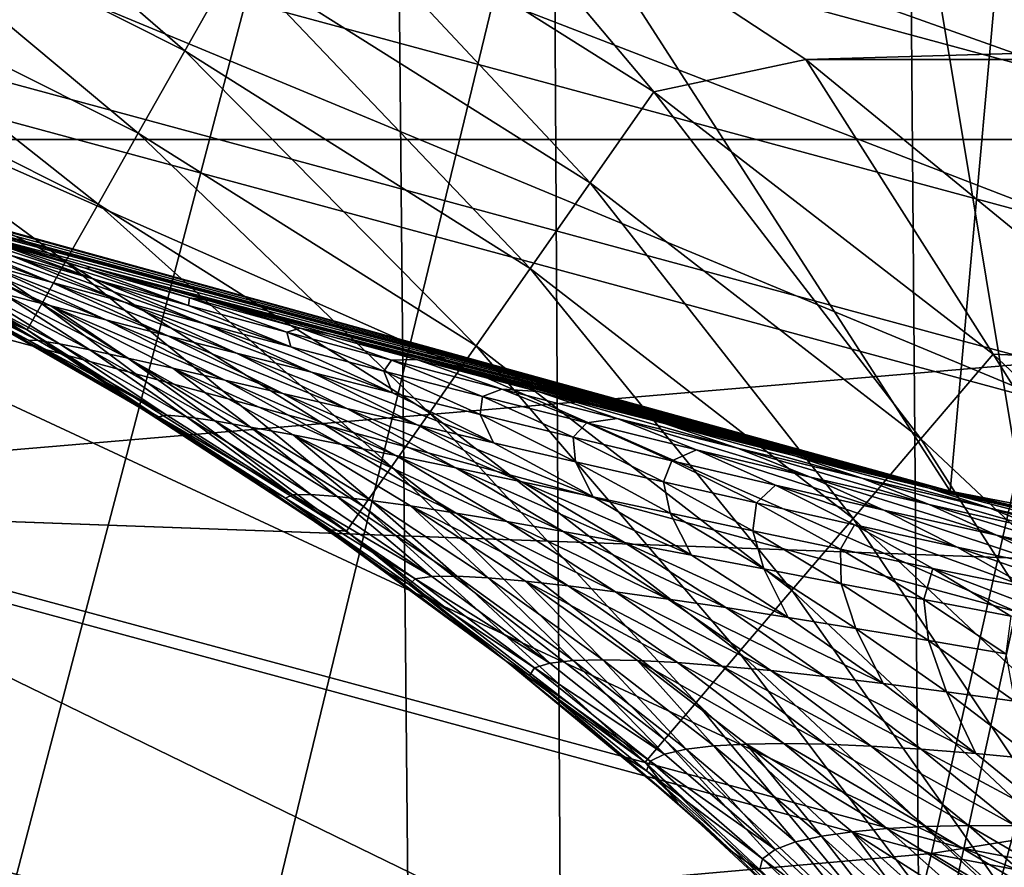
# Model space of a CAD drawing. Header units: metres. Extents: x -104 to 104, y -68 to 90.
# Tile 395 of 656: x -6.22 to -5.02, y 22.17 to 23.2. Entities that reach past the tile are written whole.
import ezdxf

# ---------------------------------------------------------------- set-up
doc = ezdxf.new("R2010")
doc.units = ezdxf.units.M
doc.layers.add('solid_FIT-BATH-153_SW0002', color=7, linetype='CONTINUOUS')

msp = doc.modelspace()

# ---------------------------------------------------------------- linework, layer by layer
at = {"layer": 'solid_FIT-BATH-153_SW0002'}
for points in [[(-19.167599, 28.634104, 1.296502), (18.94183, 23.051853, 1.296502), (-18.94183, 23.051853, 1.296502)], [(-1.443118, 27.347288, 1.296502), (18.94183, 23.051853, 1.296502), (-19.167599, 28.634104, 1.296502)], [(-5.796449, 27.403301, 8.296501), (-7.170177, 27.939388, 8.296501), (-6.61589, 22.257936, 8.296501)], [(-5.796449, 27.403301, 8.296501), (-6.61589, 22.257936, 8.296501), (-5.745312, 22.014963, 8.296501)], [(-5.796449, 27.403301, 8.296501), (-5.745312, 22.014963, 8.296501), (-4.867433, 21.806759, 8.296501)], [(-4.381793, 26.982065, 8.296501), (-5.796449, 27.403301, 8.296501), (-4.867433, 21.806759, 8.296501)], [(-3.918367, 26.207203, -14.669186), (-5.16144, 26.198257, -14.601777), (-5.12553, 21.801846, -13.69361)], [(-3.918367, 26.207203, -14.669186), (-5.12553, 21.801846, -13.69361), (-3.889553, 21.809914, -13.757654)], [(-5.16144, 26.198257, -14.601777), (-6.360402, 26.183863, -14.495582), (-6.318452, 21.788897, -13.592674)], [(-5.16144, 26.198257, -14.601777), (-6.318452, 21.788897, -13.592674), (-5.12553, 21.801846, -13.69361)], [(-5.089828, 22.625893, 43.296501), (-6.740254, 23.081387, 43.296501), (-6.52459, 24.851904, 43.296501)], [(-5.089828, 22.625893, 43.296501), (-6.52459, 24.851904, 43.296501), (-4.930903, 24.387779, 43.296501)], [(-3.410368, 22.298864, 43.296501), (-5.089828, 22.625893, 43.296501), (-4.930903, 24.387779, 43.296501)], [(-6.443935, 23.532082, 18.743769), (-4.874987, 23.107466, 18.7395), (-6.408821, 23.652906, 19.17412)], [(-4.874987, 23.107466, 18.7395), (-4.849301, 23.230541, 19.169746), (-6.408821, 23.652906, 19.17412)], [(-6.492461, 23.367386, 18.332188), (-4.910776, 22.939663, 18.328012), (-6.443935, 23.532082, 18.743769)], [(-4.910776, 22.939663, 18.328012), (-4.874987, 23.107466, 18.7395), (-6.443935, 23.532082, 18.743769)], [(-6.474187, 23.51445, -17.004879), (-5.570169, 23.521454, -17.083399), (-6.449565, 19.889919, -16.279808)], [(-5.570169, 23.521454, -17.083399), (-5.549108, 19.896391, -16.355684), (-6.449565, 19.889919, -16.279808)], [(-5.570169, 23.521454, -17.083399), (-4.654773, 23.526617, -17.140917), (-5.549108, 19.896391, -16.355684)], [(-4.654773, 23.526617, -17.140917), (-4.637286, 19.901161, -16.411263), (-5.549108, 19.896391, -16.355684)], [(-6.458326, 23.381229, 72.689178), (-6.016689, 23.158957, 72.689178), (-6.406948, 23.49682, 72.748207)], [(-6.016689, 23.158957, 72.689178), (-5.954463, 23.269087, 72.748207), (-6.406948, 23.49682, 72.748207)], [(-5.888137, 23.386473, 72.784348), (-5.448625, 23.109495, 72.784348), (-5.748806, 23.466423, 72.796501)], [(-5.748806, 23.466423, 72.796501), (-5.264763, 23.148615, 72.796501), (5.748804, 23.466423, 72.796501)], [(-5.448625, 23.109495, 72.784348), (-5.264763, 23.148615, 72.796501), (-5.748806, 23.466423, 72.796501)], [(-5.264763, 23.148615, 72.796501), (5.264762, 23.148613, 72.796501), (5.748804, 23.466423, 72.796501)], [(-6.504755, 23.276775, 72.60907), (-6.072921, 23.059435, 72.60907), (-6.458326, 23.381229, 72.689178)], [(-6.072921, 23.059435, 72.60907), (-6.016689, 23.158957, 72.689178), (-6.458326, 23.381229, 72.689178)], [(-5.954463, 23.269087, 72.748207), (-5.525903, 22.99901, 72.748207), (-5.888137, 23.386473, 72.784348)], [(-5.525903, 22.99901, 72.748207), (-5.448625, 23.109495, 72.784348), (-5.888137, 23.386473, 72.784348)], [(-6.553659, 23.161289, 17.943533), (-4.956117, 22.729649, 17.939434), (-6.492461, 23.367386, 18.332188)], [(-4.956117, 22.729649, 17.939434), (-4.910776, 22.939663, 18.328012), (-6.492461, 23.367386, 18.332188)], [(-4.978304, 22.781448, 13.968488), (-6.574596, 23.214064, 13.972172), (-4.851433, 23.344242, 14.330314)], [(-6.544821, 23.186634, 72.510307), (-6.121447, 22.973553, 72.510307), (-6.504755, 23.276775, 72.60907)], [(-6.121447, 22.973553, 72.510307), (-6.072921, 23.059435, 72.60907), (-6.504755, 23.276775, 72.60907)], [(-6.016689, 23.158957, 72.689178), (-5.598403, 22.895355, 72.689178), (-5.954463, 23.269087, 72.748207)], [(-5.598403, 22.895355, 72.689178), (-5.525903, 22.99901, 72.748207), (-5.954463, 23.269087, 72.748207)], [(-4.978304, 22.781448, 13.968488), (-6.752677, 22.630995, 13.668248), (-6.574596, 23.214064, 13.972172)], [(-6.577304, 23.113554, 72.395897), (-6.160789, 22.903923, 72.395897), (-6.544821, 23.186634, 72.510307)], [(-6.160789, 22.903923, 72.395897), (-6.121447, 22.973553, 72.510307), (-6.544821, 23.186634, 72.510307)], [(-6.626791, 22.916262, 17.581955), (-5.010463, 22.47994, 17.577913), (-6.553659, 23.161289, 17.943533)], [(-5.010463, 22.47994, 17.577913), (-4.956117, 22.729649, 17.939434), (-6.553659, 23.161289, 17.943533)], [(-6.072921, 23.059435, 72.60907), (-5.66392, 22.801685, 72.60907), (-6.016689, 23.158957, 72.689178)], [(-5.66392, 22.801685, 72.60907), (-5.598403, 22.895355, 72.689178), (-6.016689, 23.158957, 72.689178)], [(-5.448625, 23.109495, 72.784348), (-5.0377, 22.791647, 72.784348), (-5.264763, 23.148615, 72.796501)], [(-5.264763, 23.148615, 72.796501), (-4.816203, 22.781504, 72.796501), (5.264762, 23.148613, 72.796501)], [(-5.0377, 22.791647, 72.784348), (-4.816203, 22.781504, 72.796501), (-5.264763, 23.148615, 72.796501)], [(-6.601216, 23.059757, 72.269333), (-6.189749, 22.852669, 72.269333), (-6.577304, 23.113554, 72.395897)], [(-6.189749, 22.852669, 72.269333), (-6.160789, 22.903923, 72.395897), (-6.577304, 23.113554, 72.395897)], [(-5.525903, 22.99901, 72.748207), (-5.125217, 22.689081, 72.748207), (-5.448625, 23.109495, 72.784348)], [(-5.125217, 22.689081, 72.748207), (-5.0377, 22.791647, 72.784348), (-5.448625, 23.109495, 72.784348)], [(-6.708733, 23.071379, 59.704815), (-6.740254, 23.081387, 43.296501), (-5.089828, 22.625893, 43.296501)], [(-6.61145, 23.040859, 59.613644), (-6.708733, 23.071379, 59.704815), (-5.089828, 22.625893, 43.296501)], [(-6.601216, 23.059757, 72.269333), (-6.615828, 23.026884, 72.13446), (-6.207446, 22.821346, 72.13446)], [(-6.601216, 23.059757, 72.269333), (-6.207446, 22.821346, 72.13446), (-6.189749, 22.852669, 72.269333)], [(-6.121447, 22.973553, 72.510307), (-5.720458, 22.720852, 72.510307), (-6.072921, 23.059435, 72.60907)], [(-5.720458, 22.720852, 72.510307), (-5.66392, 22.801685, 72.60907), (-6.072921, 23.059435, 72.60907)], [(17.348299, 21.731127, 1.296502), (-17.348299, 21.731127, 1.296502), (-18.94183, 23.051853, 1.296502)], [(17.348299, 21.731127, 1.296502), (-18.94183, 23.051853, 1.296502), (18.94183, 23.051853, 1.296502)], [(-6.505148, 23.00807, 59.531368), (-6.61145, 23.040859, 59.613644), (-5.089828, 22.625893, 43.296501)], [(-6.207446, 22.821346, 72.13446), (-6.615828, 23.026884, 72.13446), (-6.304163, 22.860929, 71.996498)], [(-6.457455, 22.993547, 59.498867), (-6.505148, 23.00807, 59.531368), (-5.089828, 22.625893, 43.296501)], [(-5.598403, 22.895355, 72.689178), (-5.207324, 22.592855, 72.689178), (-5.525903, 22.99901, 72.748207)], [(-5.207324, 22.592855, 72.689178), (-5.125217, 22.689081, 72.748207), (-5.525903, 22.99901, 72.748207)], [(-6.388973, 22.972898, 59.456261), (-6.457455, 22.993547, 59.498867), (-5.089828, 22.625893, 43.296501)], [(-6.262634, 22.935434, 59.388226), (-6.388973, 22.972898, 59.456261), (-5.089828, 22.625893, 43.296501)], [(-6.137136, 22.895821, 59.473106), (-6.255349, 22.929951, 59.536091), (-6.388973, 22.972898, 59.456261)], [(-6.137136, 22.895821, 59.473106), (-6.388973, 22.972898, 59.456261), (-6.262634, 22.935434, 59.388226)], [(-6.160789, 22.903923, 72.395897), (-5.766295, 22.655315, 72.395897), (-6.121447, 22.973553, 72.510307)], [(-5.766295, 22.655315, 72.395897), (-5.720458, 22.720852, 72.510307), (-6.121447, 22.973553, 72.510307)], [(-6.178133, 22.878771, 59.800106), (-6.258153, 22.90086, 59.86657), (-6.406227, 22.963135, 59.816246)], [(-6.32094, 22.938234, 59.742393), (-6.178133, 22.878771, 59.800106), (-6.406227, 22.963135, 59.816246)], [(-6.123576, 22.881851, 59.610836), (-6.226611, 22.911068, 59.674107), (-6.364924, 22.962212, 59.605)], [(-6.255349, 22.929951, 59.536091), (-6.123576, 22.881851, 59.610836), (-6.364924, 22.962212, 59.605)], [(-6.089612, 22.854576, 59.738155), (-6.178133, 22.878771, 59.800106), (-6.32094, 22.938234, 59.742393)], [(-6.226611, 22.911068, 59.674107), (-6.089612, 22.854576, 59.738155), (-6.32094, 22.938234, 59.742393)], [(-6.129515, 22.896835, 59.327801), (-6.262634, 22.935434, 59.388226), (-5.089828, 22.625893, 43.296501)], [(-6.129515, 22.896835, 59.327801), (-6.137136, 22.895821, 59.473106), (-6.262634, 22.935434, 59.388226)], [(-6.01224, 22.850832, 59.552235), (-6.123576, 22.881851, 59.610836), (-6.255349, 22.929951, 59.536091)], [(-6.137136, 22.895821, 59.473106), (-6.01224, 22.850832, 59.552235), (-6.255349, 22.929951, 59.536091)], [(-6.711119, 22.634773, 17.251606), (-5.073264, 22.193052, 17.247601), (-6.626791, 22.916262, 17.581955)], [(-5.073264, 22.193052, 17.247601), (-5.010463, 22.47994, 17.577913), (-6.626791, 22.916262, 17.581955)], [(-6.32936, 22.920656, 59.938606), (-6.178893, 22.85037, 59.977798), (-6.23713, 22.865202, 60.049038)], [(-6.112091, 22.833261, 59.913216), (-6.178893, 22.85037, 59.977798), (-6.32936, 22.920656, 59.938606)], [(-6.258153, 22.90086, 59.86657), (-6.112091, 22.833261, 59.913216), (-6.32936, 22.920656, 59.938606)], [(-6.037074, 22.814041, 59.853447), (-6.112091, 22.833261, 59.913216), (-6.258153, 22.90086, 59.86657)], [(-6.178133, 22.878771, 59.800106), (-6.037074, 22.814041, 59.853447), (-6.258153, 22.90086, 59.86657)], [(-5.992832, 22.82844, 59.680096), (-6.089612, 22.854576, 59.738155), (-6.226611, 22.911068, 59.674107)], [(-6.123576, 22.881851, 59.610836), (-5.992832, 22.82844, 59.680096), (-6.226611, 22.911068, 59.674107)], [(-6.189749, 22.852669, 72.269333), (-5.800037, 22.607075, 72.269333), (-6.160789, 22.903923, 72.395897)], [(-5.800037, 22.607075, 72.269333), (-5.766295, 22.655315, 72.395897), (-6.160789, 22.903923, 72.395897)], [(-6.366642, 22.895311, 60.453262), (-6.205896, 22.808712, 60.457142), (-6.225406, 22.817705, 60.5965)], [(-6.193867, 22.808472, 60.337746), (-6.205896, 22.808712, 60.457142), (-6.366642, 22.895311, 60.453262)], [(-6.352784, 22.893188, 60.328751), (-6.193867, 22.808472, 60.337746), (-6.366642, 22.895311, 60.453262)], [(-6.325274, 22.887026, 60.22163), (-6.193867, 22.808472, 60.337746), (-6.352784, 22.893188, 60.328751)], [(-6.010783, 22.860107, 59.415783), (-6.137136, 22.895821, 59.473106), (-6.129515, 22.896835, 59.327801)], [(-6.010783, 22.860107, 59.415783), (-6.01224, 22.850832, 59.552235), (-6.137136, 22.895821, 59.473106)], [(-6.043497, 22.872372, 59.293678), (-6.129515, 22.896835, 59.327801), (-5.089828, 22.625893, 43.296501)], [(-5.988182, 22.856838, 59.273552), (-6.010783, 22.860107, 59.415783), (-6.129515, 22.896835, 59.327801)], [(-5.988182, 22.856838, 59.273552), (-6.129515, 22.896835, 59.327801), (-6.043497, 22.872372, 59.293678)], [(-5.66392, 22.801685, 72.60907), (-5.281521, 22.505899, 72.60907), (-5.598403, 22.895355, 72.689178)], [(-5.281521, 22.505899, 72.60907), (-5.207324, 22.592855, 72.689178), (-5.598403, 22.895355, 72.689178)], [(-6.325274, 22.887026, 60.22163), (-6.168337, 22.804304, 60.236794), (-6.193867, 22.808472, 60.337746)], [(-6.286248, 22.877537, 60.129364), (-6.168337, 22.804304, 60.236794), (-6.325274, 22.887026, 60.22163)], [(-6.286248, 22.877537, 60.129364), (-6.131707, 22.796989, 60.151424), (-6.168337, 22.804304, 60.236794)], [(-6.23713, 22.865202, 60.049038), (-6.131707, 22.796989, 60.151424), (-6.286248, 22.877537, 60.129364)], [(-5.954082, 22.79285, 59.797272), (-6.037074, 22.814041, 59.853447), (-6.178133, 22.878771, 59.800106)], [(-6.089612, 22.854576, 59.738155), (-5.954082, 22.79285, 59.797272), (-6.178133, 22.878771, 59.800106)], [(-5.888097, 22.800564, 59.62558), (-5.992832, 22.82844, 59.680096), (-6.123576, 22.881851, 59.610836)], [(-6.01224, 22.850832, 59.552235), (-5.888097, 22.800564, 59.62558), (-6.123576, 22.881851, 59.610836)], [(-6.23713, 22.865202, 60.049038), (-6.085543, 22.787031, 60.078304), (-6.131707, 22.796989, 60.151424)], [(-6.178893, 22.85037, 59.977798), (-6.085543, 22.787031, 60.078304), (-6.23713, 22.865202, 60.049038)], [(-5.988182, 22.856838, 59.273552), (-6.043497, 22.872372, 59.293678), (-5.089828, 22.625893, 43.296501)], [(-6.304163, 22.860929, 71.996498), (-6.225406, 22.817705, 60.5965), (-6.070375, 22.726807, 60.5965)], [(-6.070361, 22.726799, 71.996498), (-6.304163, 22.860929, 71.996498), (-6.070375, 22.726807, 60.5965)], [(-6.207446, 22.821346, 72.13446), (-6.304163, 22.860929, 71.996498), (-6.070361, 22.726799, 71.996498)], [(-6.189749, 22.852669, 72.269333), (-6.207446, 22.821346, 72.13446), (-5.820657, 22.577595, 72.13446)], [(-6.189749, 22.852669, 72.269333), (-5.820657, 22.577595, 72.13446), (-5.800037, 22.607075, 72.269333)], [(-5.863273, 22.769815, 59.743996), (-5.954082, 22.79285, 59.797272), (-6.089612, 22.854576, 59.738155)], [(-5.992832, 22.82844, 59.680096), (-5.863273, 22.769815, 59.743996), (-6.089612, 22.854576, 59.738155)], [(-6.010783, 22.860107, 59.415783), (-5.893002, 22.818249, 59.498093), (-6.01224, 22.850832, 59.552235)], [(-5.876882, 22.823128, 59.363834), (-5.893002, 22.818249, 59.498093), (-6.010783, 22.860107, 59.415783)], [(-5.988182, 22.856838, 59.273552), (-5.876882, 22.823128, 59.363834), (-6.010783, 22.860107, 59.415783)], [(-5.839558, 22.815861, 59.225658), (-5.988182, 22.856838, 59.273552), (-5.089828, 22.625893, 43.296501)], [(-5.839558, 22.815861, 59.225658), (-5.876882, 22.823128, 59.363834), (-5.988182, 22.856838, 59.273552)], [(-6.178893, 22.85037, 59.977798), (-6.030868, 22.774784, 60.014183), (-6.085543, 22.787031, 60.078304)], [(-5.968238, 22.760441, 59.956295), (-6.030868, 22.774784, 60.014183), (-6.178893, 22.85037, 59.977798)], [(-6.112091, 22.833261, 59.913216), (-5.968238, 22.760441, 59.956295), (-6.178893, 22.85037, 59.977798)], [(-5.893002, 22.818249, 59.498093), (-5.888097, 22.800564, 59.62558), (-6.01224, 22.850832, 59.552235)], [(-5.897964, 22.744137, 59.902557), (-5.968238, 22.760441, 59.956295), (-6.112091, 22.833261, 59.913216)], [(-6.037074, 22.814041, 59.853447), (-5.897964, 22.744137, 59.902557), (-6.112091, 22.833261, 59.913216)], [(-6.205896, 22.808712, 60.457142), (-6.070375, 22.726807, 60.5965), (-6.225406, 22.817705, 60.5965)], [(-6.207446, 22.821346, 72.13446), (-6.070361, 22.726799, 71.996498), (-5.844544, 22.579622, 71.996498)], [(-5.820657, 22.577595, 72.13446), (-6.207446, 22.821346, 72.13446), (-5.844544, 22.579622, 71.996498)], [(-5.764867, 22.745094, 59.693268), (-5.863273, 22.769815, 59.743996), (-5.992832, 22.82844, 59.680096)], [(-5.888097, 22.800564, 59.62558), (-5.764867, 22.745094, 59.693268), (-5.992832, 22.82844, 59.680096)], [(-5.876882, 22.823128, 59.363834), (-5.766365, 22.784382, 59.448242), (-5.893002, 22.818249, 59.498093)], [(-5.893002, 22.818249, 59.498093), (-5.775716, 22.771143, 59.574455), (-5.888097, 22.800564, 59.62558)], [(-5.766365, 22.784382, 59.448242), (-5.775716, 22.771143, 59.574455), (-5.893002, 22.818249, 59.498093)], [(-5.736002, 22.785179, 59.317024), (-5.766365, 22.784382, 59.448242), (-5.876882, 22.823128, 59.363834)], [(-5.736002, 22.785179, 59.317024), (-5.876882, 22.823128, 59.363834), (-5.839558, 22.815861, 59.225658)], [(-6.205896, 22.808712, 60.457142), (-6.048512, 22.716038, 60.461117), (-6.070375, 22.726807, 60.5965)], [(-6.038187, 22.717901, 60.34663), (-6.048512, 22.716038, 60.461117), (-6.205896, 22.808712, 60.457142)], [(-6.193867, 22.808472, 60.337746), (-6.038187, 22.717901, 60.34663), (-6.205896, 22.808712, 60.457142)], [(-6.168337, 22.804304, 60.236794), (-6.038187, 22.717901, 60.34663), (-6.193867, 22.808472, 60.337746)], [(-5.820225, 22.725983, 59.851612), (-5.897964, 22.744137, 59.902557), (-6.037074, 22.814041, 59.853447)], [(-5.954082, 22.79285, 59.797272), (-5.820225, 22.725983, 59.851612), (-6.037074, 22.814041, 59.853447)], [(-5.796467, 22.804188, 59.213223), (-5.839558, 22.815861, 59.225658), (-5.089828, 22.625893, 43.296501)], [(-5.796467, 22.804188, 59.213223), (-5.736002, 22.785179, 59.317024), (-5.839558, 22.815861, 59.225658)], [(-6.168337, 22.804304, 60.236794), (-6.01454, 22.715931, 60.251396), (-6.038187, 22.717901, 60.34663)], [(-6.131707, 22.796989, 60.151424), (-6.01454, 22.715931, 60.251396), (-6.168337, 22.804304, 60.236794)], [(-6.131707, 22.796989, 60.151424), (-5.980189, 22.710964, 60.172283), (-6.01454, 22.715931, 60.251396)], [(-6.085543, 22.787031, 60.078304), (-5.980189, 22.710964, 60.172283), (-6.131707, 22.796989, 60.151424)], [(-5.73511, 22.706064, 59.802692), (-5.820225, 22.725983, 59.851612), (-5.954082, 22.79285, 59.797272)], [(-5.863273, 22.769815, 59.743996), (-5.73511, 22.706064, 59.802692), (-5.954082, 22.79285, 59.797272)], [(-5.775716, 22.771143, 59.574455), (-5.764867, 22.745094, 59.693268), (-5.888097, 22.800564, 59.62558)], [(-5.685292, 22.774496, 59.183697), (-5.796467, 22.804188, 59.213223), (-5.089828, 22.625893, 43.296501)], [(-5.588798, 22.746574, 59.27507), (-5.736002, 22.785179, 59.317024), (-5.796467, 22.804188, 59.213223)], [(-5.685292, 22.774496, 59.183697), (-5.588798, 22.746574, 59.27507), (-5.796467, 22.804188, 59.213223)], [(-5.720458, 22.720852, 72.510307), (-5.34555, 22.430861, 72.510307), (-5.66392, 22.801685, 72.60907)], [(-5.34555, 22.430861, 72.510307), (-5.281521, 22.505899, 72.60907), (-5.66392, 22.801685, 72.60907)], [(-4.978304, 22.781448, 13.968488), (-5.112402, 22.186939, 13.664476), (-6.752677, 22.630995, 13.668248)], [(-6.085543, 22.787031, 60.078304), (-5.936826, 22.703526, 60.105629), (-5.980189, 22.710964, 60.172283)], [(-6.030868, 22.774784, 60.014183), (-5.936826, 22.703526, 60.105629), (-6.085543, 22.787031, 60.078304)], [(-5.766365, 22.784382, 59.448242), (-5.656114, 22.740423, 59.526649), (-5.775716, 22.771143, 59.574455)], [(-5.736002, 22.785179, 59.317024), (-5.632834, 22.749493, 59.402565), (-5.766365, 22.784382, 59.448242)], [(-5.632834, 22.749493, 59.402565), (-5.656114, 22.740423, 59.526649), (-5.766365, 22.784382, 59.448242)], [(-5.588798, 22.746574, 59.27507), (-5.632834, 22.749493, 59.402565), (-5.736002, 22.785179, 59.317024)], [(-5.125217, 22.689081, 72.748207), (-4.756099, 22.342155, 72.748207), (-5.0377, 22.791647, 72.784348)], [(-3.354826, 22.470348, 13.965743), (-5.112402, 22.186939, 13.664476), (-4.978304, 22.781448, 13.968488)], [(-5.0377, 22.791647, 72.784348), (-4.65915, 22.435856, 72.784348), (-4.816203, 22.781504, 72.796501)], [(-4.756099, 22.342155, 72.748207), (-4.65915, 22.435856, 72.784348), (-5.0377, 22.791647, 72.784348)], [(-6.030868, 22.774784, 60.014183), (-5.885522, 22.693966, 60.047859), (-5.936826, 22.703526, 60.105629)], [(-5.826835, 22.682465, 59.995941), (-5.885522, 22.693966, 60.047859), (-6.030868, 22.774784, 60.014183)], [(-5.968238, 22.760441, 59.956295), (-5.826835, 22.682465, 59.995941), (-6.030868, 22.774784, 60.014183)], [(-5.642763, 22.684509, 59.755455), (-5.73511, 22.706064, 59.802692), (-5.863273, 22.769815, 59.743996)], [(-5.764867, 22.745094, 59.693268), (-5.642763, 22.684509, 59.755455), (-5.863273, 22.769815, 59.743996)], [(-5.775716, 22.771143, 59.574455), (-5.659091, 22.718851, 59.644985), (-5.764867, 22.745094, 59.693268)], [(-5.656114, 22.740423, 59.526649), (-5.659091, 22.718851, 59.644985), (-5.775716, 22.771143, 59.574455)], [(-5.523933, 22.732496, 59.146732), (-5.685292, 22.774496, 59.183697), (-5.089828, 22.625893, 43.296501)], [(-5.435858, 22.707596, 59.237743), (-5.588798, 22.746574, 59.27507), (-5.685292, 22.774496, 59.183697)], [(-5.435858, 22.707596, 59.237743), (-5.685292, 22.774496, 59.183697), (-5.523933, 22.732496, 59.146732)], [(-5.761047, 22.66913, 59.947598), (-5.826835, 22.682465, 59.995941), (-5.968238, 22.760441, 59.956295)], [(-5.897964, 22.744137, 59.902557), (-5.761047, 22.66913, 59.947598), (-5.968238, 22.760441, 59.956295)], [(-5.659091, 22.718851, 59.644985), (-5.642763, 22.684509, 59.755455), (-5.764867, 22.745094, 59.693268)], [(-5.632834, 22.749493, 59.402565), (-5.529731, 22.708639, 59.48214), (-5.656114, 22.740423, 59.526649)], [(-5.493012, 22.713875, 59.360893), (-5.529731, 22.708639, 59.48214), (-5.632834, 22.749493, 59.402565)], [(-5.588798, 22.746574, 59.27507), (-5.493012, 22.713875, 59.360893), (-5.632834, 22.749493, 59.402565)], [(-5.347462, 22.67779, 59.323109), (-5.493012, 22.713875, 59.360893), (-5.588798, 22.746574, 59.27507)], [(-5.435858, 22.707596, 59.237743), (-5.347462, 22.67779, 59.323109), (-5.588798, 22.746574, 59.27507)], [(-5.688289, 22.654045, 59.901344), (-5.761047, 22.66913, 59.947598), (-5.897964, 22.744137, 59.902557)], [(-5.820225, 22.725983, 59.851612), (-5.688289, 22.654045, 59.901344), (-5.897964, 22.744137, 59.902557)], [(-5.656114, 22.740423, 59.526649), (-5.546296, 22.691296, 59.599152), (-5.659091, 22.718851, 59.644985)], [(-5.529731, 22.708639, 59.48214), (-5.546296, 22.691296, 59.599152), (-5.656114, 22.740423, 59.526649)], [(-6.048512, 22.716038, 60.461117), (-5.918892, 22.630108, 60.5965), (-6.070375, 22.726807, 60.5965)], [(-6.070361, 22.726799, 71.996498), (-6.070375, 22.726807, 60.5965), (-5.918892, 22.630108, 60.5965)], [(-5.844544, 22.579622, 71.996498), (-6.070361, 22.726799, 71.996498), (-5.918892, 22.630108, 60.5965)], [(-5.608592, 22.637266, 59.856373), (-5.688289, 22.654045, 59.901344), (-5.820225, 22.725983, 59.851612)], [(-5.73511, 22.706064, 59.802692), (-5.608592, 22.637266, 59.856373), (-5.820225, 22.725983, 59.851612)], [(-5.359727, 22.691078, 59.115398), (-5.523933, 22.732496, 59.146732), (-5.089828, 22.625893, 43.296501)], [(-5.277853, 22.668528, 59.204742), (-5.435858, 22.707596, 59.237743), (-5.523933, 22.732496, 59.146732)], [(-5.277853, 22.668528, 59.204742), (-5.523933, 22.732496, 59.146732), (-5.359727, 22.691078, 59.115398)], [(-6.038187, 22.717901, 60.34663), (-5.885996, 22.621571, 60.3554), (-6.048512, 22.716038, 60.461117)], [(-6.048512, 22.716038, 60.461117), (-5.894739, 22.617411, 60.465176), (-5.918892, 22.630108, 60.5965)], [(-5.885996, 22.621571, 60.3554), (-5.894739, 22.617411, 60.465176), (-6.048512, 22.716038, 60.461117)], [(-6.01454, 22.715931, 60.251396), (-5.885996, 22.621571, 60.3554), (-6.038187, 22.717901, 60.34663)], [(-6.01454, 22.715931, 60.251396), (-5.864132, 22.621984, 60.26545), (-5.885996, 22.621571, 60.3554)], [(-5.980189, 22.710964, 60.172283), (-5.864132, 22.621984, 60.26545), (-6.01454, 22.715931, 60.251396)], [(-5.980189, 22.710964, 60.172283), (-5.831948, 22.619526, 60.191982), (-5.864132, 22.621984, 60.26545)], [(-5.936826, 22.703526, 60.105629), (-5.831948, 22.619526, 60.191982), (-5.980189, 22.710964, 60.172283)], [(-5.766295, 22.655315, 72.395897), (-5.397461, 22.370024, 72.395897), (-5.720458, 22.720852, 72.510307)], [(-5.397461, 22.370024, 72.395897), (-5.34555, 22.430861, 72.510307), (-5.720458, 22.720852, 72.510307)], [(-5.659091, 22.718851, 59.644985), (-5.54334, 22.661449, 59.709831), (-5.642763, 22.684509, 59.755455)], [(-5.546296, 22.691296, 59.599152), (-5.54334, 22.661449, 59.709831), (-5.659091, 22.718851, 59.644985)], [(-5.493012, 22.713875, 59.360893), (-5.397124, 22.676064, 59.440876), (-5.529731, 22.708639, 59.48214)], [(-5.258821, 22.642944, 59.402824), (-5.397124, 22.676064, 59.440876), (-5.493012, 22.713875, 59.360893)], [(-5.347462, 22.67779, 59.323109), (-5.258821, 22.642944, 59.402824), (-5.493012, 22.713875, 59.360893)], [(-5.936826, 22.703526, 60.105629), (-5.791237, 22.61474, 60.131088), (-5.831948, 22.619526, 60.191982)], [(-5.885522, 22.693966, 60.047859), (-5.791237, 22.61474, 60.131088), (-5.936826, 22.703526, 60.105629)], [(-5.522035, 22.618893, 59.812328), (-5.608592, 22.637266, 59.856373), (-5.73511, 22.706064, 59.802692)], [(-5.642763, 22.684509, 59.755455), (-5.522035, 22.618893, 59.812328), (-5.73511, 22.706064, 59.802692)], [(-5.529731, 22.708639, 59.48214), (-5.426864, 22.66264, 59.55584), (-5.546296, 22.691296, 59.599152)], [(-5.397124, 22.676064, 59.440876), (-5.426864, 22.66264, 59.55584), (-5.529731, 22.708639, 59.48214)], [(-5.196831, 22.64152, 59.289009), (-5.347462, 22.67779, 59.323109), (-5.435858, 22.707596, 59.237743)], [(-5.277853, 22.668528, 59.204742), (-5.196831, 22.64152, 59.289009), (-5.435858, 22.707596, 59.237743)], [(-5.885522, 22.693966, 60.047859), (-5.743116, 22.607975, 60.078941), (-5.791237, 22.61474, 60.131088)], [(-5.688148, 22.599392, 60.032299), (-5.743116, 22.607975, 60.078941), (-5.885522, 22.693966, 60.047859)], [(-5.826835, 22.682465, 59.995941), (-5.688148, 22.599392, 60.032299), (-5.885522, 22.693966, 60.047859)], [(-5.546296, 22.691296, 59.599152), (-5.437123, 22.637068, 59.665894), (-5.54334, 22.661449, 59.709831)], [(-5.426864, 22.66264, 59.55584), (-5.437123, 22.637068, 59.665894), (-5.546296, 22.691296, 59.599152)], [(-5.226902, 22.658545, 59.093834), (-5.359727, 22.691078, 59.115398), (-5.089828, 22.625893, 43.296501)], [(-5.11538, 22.629625, 59.175838), (-5.277853, 22.668528, 59.204742), (-5.359727, 22.691078, 59.115398)], [(-5.11538, 22.629625, 59.175838), (-5.359727, 22.691078, 59.115398), (-5.226902, 22.658545, 59.093834)], [(-5.207324, 22.592855, 72.689178), (-4.847055, 22.254248, 72.689178), (-5.125217, 22.689081, 72.748207)], [(-4.847055, 22.254248, 72.689178), (-4.756099, 22.342155, 72.748207), (-5.125217, 22.689081, 72.748207)], [(-5.626596, 22.589087, 59.988731), (-5.688148, 22.599392, 60.032299), (-5.826835, 22.682465, 59.995941)], [(-5.761047, 22.66913, 59.947598), (-5.626596, 22.589087, 59.988731), (-5.826835, 22.682465, 59.995941)], [(-5.54334, 22.661449, 59.709831), (-5.522035, 22.618893, 59.812328), (-5.642763, 22.684509, 59.755455)], [(-5.397124, 22.676064, 59.440876), (-5.301301, 22.633142, 59.515079), (-5.426864, 22.66264, 59.55584)], [(-5.170102, 22.603035, 59.476925), (-5.301301, 22.633142, 59.515079), (-5.397124, 22.676064, 59.440876)], [(-5.258821, 22.642944, 59.402824), (-5.170102, 22.603035, 59.476925), (-5.397124, 22.676064, 59.440876)], [(-5.115446, 22.609552, 59.36787), (-5.258821, 22.642944, 59.402824), (-5.347462, 22.67779, 59.323109)], [(-5.196831, 22.64152, 59.289009), (-5.115446, 22.609552, 59.36787), (-5.347462, 22.67779, 59.323109)], [(-5.558551, 22.57711, 59.946659), (-5.626596, 22.589087, 59.988731), (-5.761047, 22.66913, 59.947598)], [(-5.688289, 22.654045, 59.901344), (-5.558551, 22.57711, 59.946659), (-5.761047, 22.66913, 59.947598)], [(-5.426864, 22.66264, 59.55584), (-5.32444, 22.611563, 59.623779), (-5.437123, 22.637068, 59.665894)], [(-5.301301, 22.633142, 59.515079), (-5.32444, 22.611563, 59.623779), (-5.426864, 22.66264, 59.55584)], [(-5.041702, 22.605303, 59.25845), (-5.196831, 22.64152, 59.289009), (-5.277853, 22.668528, 59.204742)], [(-5.11538, 22.629625, 59.175838), (-5.041702, 22.605303, 59.25845), (-5.277853, 22.668528, 59.204742)], [(-5.800037, 22.607075, 72.269333), (-5.435674, 22.325239, 72.269333), (-5.766295, 22.655315, 72.395897)], [(-5.435674, 22.325239, 72.269333), (-5.397461, 22.370024, 72.395897), (-5.766295, 22.655315, 72.395897)], [(-5.484, 22.563503, 59.905235), (-5.558551, 22.57711, 59.946659), (-5.688289, 22.654045, 59.901344)], [(-5.608592, 22.637266, 59.856373), (-5.484, 22.563503, 59.905235), (-5.688289, 22.654045, 59.901344)], [(-5.54334, 22.661449, 59.709831), (-5.428711, 22.59903, 59.76918), (-5.522035, 22.618893, 59.812328)], [(-5.437123, 22.637068, 59.665894), (-5.428711, 22.59903, 59.76918), (-5.54334, 22.661449, 59.709831)], [(-5.189143, 22.649454, 59.088257), (-5.226902, 22.658545, 59.093834), (-5.089828, 22.625893, 43.296501)], [(-5.189143, 22.649454, 59.088257), (-5.11538, 22.629625, 59.175838), (-5.226902, 22.658545, 59.093834)], [(-5.033861, 22.57258, 59.441334), (-5.170102, 22.603035, 59.476925), (-5.258821, 22.642944, 59.402824)], [(-5.115446, 22.609552, 59.36787), (-5.033861, 22.57258, 59.441334), (-5.258821, 22.642944, 59.402824)], [(-4.967559, 22.576117, 59.335941), (-5.115446, 22.609552, 59.36787), (-5.196831, 22.64152, 59.289009)], [(-5.041702, 22.605303, 59.25845), (-4.967559, 22.576117, 59.335941), (-5.196831, 22.64152, 59.289009)], [(-5.016215, 22.608709, 59.065769), (-5.189143, 22.649454, 59.088257), (-5.089828, 22.625893, 43.296501)], [(-4.94909, 22.591137, 59.150753), (-5.11538, 22.629625, 59.175838), (-5.189143, 22.649454, 59.088257)], [(-4.94909, 22.591137, 59.150753), (-5.189143, 22.649454, 59.088257), (-5.016215, 22.608709, 59.065769)], [(-6.752677, 22.630995, 13.668248), (-5.112402, 22.186939, 13.664476), (-6.930271, 22.026287, 13.426704)], [(-6.805825, 22.319553, 16.956367), (-5.143912, 21.871767, 16.952375), (-6.711119, 22.634773, 17.251606)], [(-5.143912, 21.871767, 16.952375), (-5.073264, 22.193052, 17.247601), (-6.711119, 22.634773, 17.251606)], [(-5.894739, 22.617411, 60.465176), (-5.771177, 22.527748, 60.5965), (-5.918892, 22.630108, 60.5965)], [(-5.844544, 22.579622, 71.996498), (-5.918892, 22.630108, 60.5965), (-5.771177, 22.527748, 60.5965)], [(-5.402965, 22.548336, 59.864098), (-5.484, 22.563503, 59.905235), (-5.608592, 22.637266, 59.856373)], [(-5.522035, 22.618893, 59.812328), (-5.402965, 22.548336, 59.864098), (-5.608592, 22.637266, 59.856373)], [(-5.437123, 22.637068, 59.665894), (-5.328843, 22.577843, 59.727043), (-5.428711, 22.59903, 59.76918)], [(-5.32444, 22.611563, 59.623779), (-5.328843, 22.577843, 59.727043), (-5.437123, 22.637068, 59.665894)], [(-5.301301, 22.633142, 59.515079), (-5.205747, 22.585171, 59.583607), (-5.32444, 22.611563, 59.623779)], [(-5.081503, 22.558115, 59.545494), (-5.205747, 22.585171, 59.583607), (-5.301301, 22.633142, 59.515079)], [(-5.170102, 22.603035, 59.476925), (-5.081503, 22.558115, 59.545494), (-5.301301, 22.633142, 59.515079)], [(-4.882702, 22.56938, 59.23122), (-5.041702, 22.605303, 59.25845), (-5.11538, 22.629625, 59.175838)], [(-4.94909, 22.591137, 59.150753), (-4.882702, 22.56938, 59.23122), (-5.11538, 22.629625, 59.175838)], [(-5.016215, 22.608709, 59.065769), (-5.089828, 22.625893, 43.296501), (-3.410368, 22.298864, 43.296501)], [(-5.885996, 22.621571, 60.3554), (-5.73755, 22.519581, 60.364052), (-5.894739, 22.617411, 60.465176)], [(-5.894739, 22.617411, 60.465176), (-5.744823, 22.512951, 60.469303), (-5.771177, 22.527748, 60.5965)], [(-5.73755, 22.519581, 60.364052), (-5.744823, 22.512951, 60.469303), (-5.894739, 22.617411, 60.465176)], [(-5.864132, 22.621984, 60.26545), (-5.717377, 22.522543, 60.278965), (-5.885996, 22.621571, 60.3554)], [(-5.717377, 22.522543, 60.278965), (-5.73755, 22.519581, 60.364052), (-5.885996, 22.621571, 60.3554)], [(-5.831948, 22.619526, 60.191982), (-5.717377, 22.522543, 60.278965), (-5.864132, 22.621984, 60.26545)], [(-5.831948, 22.619526, 60.191982), (-5.687251, 22.522741, 60.210567), (-5.717377, 22.522543, 60.278965)], [(-5.791237, 22.61474, 60.131088), (-5.687251, 22.522741, 60.210567), (-5.831948, 22.619526, 60.191982)], [(-5.791237, 22.61474, 60.131088), (-5.64905, 22.520733, 60.154758), (-5.687251, 22.522741, 60.210567)], [(-5.743116, 22.607975, 60.078941), (-5.64905, 22.520733, 60.154758), (-5.791237, 22.61474, 60.131088)], [(-5.428711, 22.59903, 59.76918), (-5.402965, 22.548336, 59.864098), (-5.522035, 22.618893, 59.812328)], [(-5.800037, 22.607075, 72.269333), (-5.820657, 22.577595, 72.13446), (-5.459025, 22.297874, 72.13446)], [(-5.800037, 22.607075, 72.269333), (-5.459025, 22.297874, 72.13446), (-5.435674, 22.325239, 72.269333)], [(-5.743116, 22.607975, 60.078941), (-5.60393, 22.516861, 60.107544), (-5.64905, 22.520733, 60.154758)], [(-5.552465, 22.51128, 60.065517), (-5.60393, 22.516861, 60.107544), (-5.743116, 22.607975, 60.078941)], [(-5.688148, 22.599392, 60.032299), (-5.552465, 22.51128, 60.065517), (-5.743116, 22.607975, 60.078941)], [(-5.32444, 22.611563, 59.623779), (-5.222702, 22.55551, 59.686131), (-5.328843, 22.577843, 59.727043)], [(-5.205747, 22.585171, 59.583607), (-5.222702, 22.55551, 59.686131), (-5.32444, 22.611563, 59.623779)], [(-4.952267, 22.530653, 59.509468), (-5.081503, 22.558115, 59.545494), (-5.170102, 22.603035, 59.476925)], [(-5.033861, 22.57258, 59.441334), (-4.952267, 22.530653, 59.509468), (-5.170102, 22.603035, 59.476925)], [(-4.893115, 22.542002, 59.408302), (-5.033861, 22.57258, 59.441334), (-5.115446, 22.609552, 59.36787)], [(-4.967559, 22.576117, 59.335941), (-4.893115, 22.542002, 59.408302), (-5.115446, 22.609552, 59.36787)], [(-4.815766, 22.542871, 59.3069), (-4.967559, 22.576117, 59.335941), (-5.041702, 22.605303, 59.25845)], [(-4.882702, 22.56938, 59.23122), (-4.815766, 22.542871, 59.3069), (-5.041702, 22.605303, 59.25845)], [(-5.494904, 22.504063, 60.026142), (-5.552465, 22.51128, 60.065517), (-5.688148, 22.599392, 60.032299)], [(-5.626596, 22.589087, 59.988731), (-5.494904, 22.504063, 60.026142), (-5.688148, 22.599392, 60.032299)], [(-5.428711, 22.59903, 59.76918), (-5.315485, 22.531698, 59.823238), (-5.402965, 22.548336, 59.864098)], [(-5.328843, 22.577843, 59.727043), (-5.315485, 22.531698, 59.823238), (-5.428711, 22.59903, 59.76918)], [(-5.281521, 22.505899, 72.60907), (-4.929249, 22.174809, 72.60907), (-5.207324, 22.592855, 72.689178)], [(-4.929249, 22.174809, 72.60907), (-4.847055, 22.254248, 72.689178), (-5.207324, 22.592855, 72.689178)], [(-5.844544, 22.579622, 71.996498), (-5.771177, 22.527748, 60.5965), (-5.62744, 22.419874, 60.5965)], [(-5.627439, 22.419874, 71.996498), (-5.844544, 22.579622, 71.996498), (-5.62744, 22.419874, 60.5965)], [(-5.820657, 22.577595, 72.13446), (-5.844544, 22.579622, 71.996498), (-5.627439, 22.419874, 71.996498)], [(-5.431311, 22.495251, 59.987762), (-5.494904, 22.504063, 60.026142), (-5.626596, 22.589087, 59.988731)], [(-5.558551, 22.57711, 59.946659), (-5.431311, 22.495251, 59.987762), (-5.626596, 22.589087, 59.988731)], [(-5.205747, 22.585171, 59.583607), (-5.110696, 22.532257, 59.64661), (-5.222702, 22.55551, 59.686131)], [(-4.993246, 22.508301, 59.608665), (-5.110696, 22.532257, 59.64661), (-5.205747, 22.585171, 59.583607)], [(-5.081503, 22.558115, 59.545494), (-4.993246, 22.508301, 59.608665), (-5.205747, 22.585171, 59.583607)], [(-5.459025, 22.297874, 72.13446), (-5.820657, 22.577595, 72.13446), (-5.627439, 22.419874, 71.996498)], [(-5.361634, 22.484858, 59.949501), (-5.431311, 22.495251, 59.987762), (-5.558551, 22.57711, 59.946659)], [(-5.484, 22.563503, 59.905235), (-5.361634, 22.484858, 59.949501), (-5.558551, 22.57711, 59.946659)], [(-5.328843, 22.577843, 59.727043), (-5.221727, 22.513737, 59.782818), (-5.315485, 22.531698, 59.823238)], [(-5.222702, 22.55551, 59.686131), (-5.221727, 22.513737, 59.782818), (-5.328843, 22.577843, 59.727043)], [(-4.818549, 22.503, 59.475578), (-4.952267, 22.530653, 59.509468), (-5.033861, 22.57258, 59.441334)], [(-4.893115, 22.542002, 59.408302), (-4.818549, 22.503, 59.475578), (-5.033861, 22.57258, 59.441334)], [(-5.285853, 22.47294, 59.910992), (-5.361634, 22.484858, 59.949501), (-5.484, 22.563503, 59.905235)], [(-5.402965, 22.548336, 59.864098), (-5.285853, 22.47294, 59.910992), (-5.484, 22.563503, 59.905235)], [(-5.222702, 22.55551, 59.686131), (-5.121913, 22.494614, 59.743084), (-5.221727, 22.513737, 59.782818)], [(-5.110696, 22.532257, 59.64661), (-5.121913, 22.494614, 59.743084), (-5.222702, 22.55551, 59.686131)], [(-4.870876, 22.483892, 59.572388), (-4.993246, 22.508301, 59.608665), (-5.081503, 22.558115, 59.545494)], [(-4.952267, 22.530653, 59.509468), (-4.870876, 22.483892, 59.572388), (-5.081503, 22.558115, 59.545494)], [(-5.315485, 22.531698, 59.823238), (-5.285853, 22.47294, 59.910992), (-5.402965, 22.548336, 59.864098)], [(-5.315485, 22.531698, 59.823238), (-5.20396, 22.459572, 59.872238), (-5.285853, 22.47294, 59.910992)], [(-5.221727, 22.513737, 59.782818), (-5.20396, 22.459572, 59.872238), (-5.315485, 22.531698, 59.823238)], [(-5.110696, 22.532257, 59.64661), (-5.016402, 22.47455, 59.704277), (-5.121913, 22.494614, 59.743084)], [(-4.905574, 22.453753, 59.666615), (-5.016402, 22.47455, 59.704277), (-5.110696, 22.532257, 59.64661)], [(-4.993246, 22.508301, 59.608665), (-4.905574, 22.453753, 59.666615), (-5.110696, 22.532257, 59.64661)], [(-5.744823, 22.512951, 60.469303), (-5.62744, 22.419874, 60.5965), (-5.771177, 22.527748, 60.5965)], [(-5.73755, 22.519581, 60.364052), (-5.593106, 22.412033, 60.372574), (-5.744823, 22.512951, 60.469303)], [(-5.717377, 22.522543, 60.278965), (-5.574539, 22.417686, 60.291958), (-5.73755, 22.519581, 60.364052)], [(-5.574539, 22.417686, 60.291958), (-5.593106, 22.412033, 60.372574), (-5.73755, 22.519581, 60.364052)], [(-5.687251, 22.522741, 60.210567), (-5.574539, 22.417686, 60.291958), (-5.717377, 22.522543, 60.278965)], [(-5.687251, 22.522741, 60.210567), (-5.546369, 22.420677, 60.228081), (-5.574539, 22.417686, 60.291958)], [(-5.64905, 22.520733, 60.154758), (-5.546369, 22.420677, 60.228081), (-5.687251, 22.522741, 60.210567)], [(-5.64905, 22.520733, 60.154758), (-5.510545, 22.421562, 60.176727), (-5.546369, 22.420677, 60.228081)], [(-5.60393, 22.516861, 60.107544), (-5.510545, 22.421562, 60.176727), (-5.64905, 22.520733, 60.154758)], [(-5.744823, 22.512951, 60.469303), (-5.599013, 22.402792, 60.473484), (-5.62744, 22.419874, 60.5965)], [(-5.593106, 22.412033, 60.372574), (-5.599013, 22.402792, 60.473484), (-5.744823, 22.512951, 60.469303)], [(-5.60393, 22.516861, 60.107544), (-5.468255, 22.420683, 60.133789), (-5.510545, 22.421562, 60.176727)], [(-5.420084, 22.418186, 60.09576), (-5.468255, 22.420683, 60.133789), (-5.60393, 22.516861, 60.107544)], [(-5.552465, 22.51128, 60.065517), (-5.420084, 22.418186, 60.09576), (-5.60393, 22.516861, 60.107544)], [(-5.366277, 22.414131, 60.060017), (-5.420084, 22.418186, 60.09576), (-5.552465, 22.51128, 60.065517)], [(-5.494904, 22.504063, 60.026142), (-5.366277, 22.414131, 60.060017), (-5.552465, 22.51128, 60.065517)], [(-5.221727, 22.513737, 59.782818), (-5.11607, 22.444883, 59.833435), (-5.20396, 22.459572, 59.872238)], [(-5.121913, 22.494614, 59.743084), (-5.11607, 22.444883, 59.833435), (-5.221727, 22.513737, 59.782818)], [(-5.306877, 22.408545, 60.024868), (-5.366277, 22.414131, 60.060017), (-5.494904, 22.504063, 60.026142)], [(-5.431311, 22.495251, 59.987762), (-5.306877, 22.408545, 60.024868), (-5.494904, 22.504063, 60.026142)], [(-5.241809, 22.401424, 59.989403), (-5.306877, 22.408545, 60.024868), (-5.431311, 22.495251, 59.987762)], [(-5.361634, 22.484858, 59.949501), (-5.241809, 22.401424, 59.989403), (-5.431311, 22.495251, 59.987762)], [(-5.34555, 22.430861, 72.510307), (-5.000179, 22.106255, 72.510307), (-5.281521, 22.505899, 72.60907)], [(-5.000179, 22.106255, 72.510307), (-4.929249, 22.174809, 72.60907), (-5.281521, 22.505899, 72.60907)], [(-5.171015, 22.392818, 59.953251), (-5.241809, 22.401424, 59.989403), (-5.361634, 22.484858, 59.949501)], [(-5.285853, 22.47294, 59.910992), (-5.171015, 22.392818, 59.953251), (-5.361634, 22.484858, 59.949501)], [(-5.121913, 22.494614, 59.743084), (-5.022358, 22.429029, 59.794868), (-5.11607, 22.444883, 59.833435)], [(-5.016402, 22.47455, 59.704277), (-5.022358, 22.429029, 59.794868), (-5.121913, 22.494614, 59.743084)], [(-5.20396, 22.459572, 59.872238), (-5.171015, 22.392818, 59.953251), (-5.285853, 22.47294, 59.910992)], [(-5.073264, 22.193052, 17.247601), (-3.405991, 21.876125, 17.244709), (-5.010463, 22.47994, 17.577913)], [(-5.20396, 22.459572, 59.872238), (-5.094447, 22.382778, 59.916431), (-5.171015, 22.392818, 59.953251)], [(-5.11607, 22.444883, 59.833435), (-5.094447, 22.382778, 59.916431), (-5.20396, 22.459572, 59.872238)], [(-3.354826, 22.470348, 13.965743), (-3.444454, 21.867683, 13.661698), (-5.112402, 22.186939, 13.664476)], [(-5.11607, 22.444883, 59.833435), (-5.012175, 22.371433, 59.87915), (-5.094447, 22.382778, 59.916431)], [(-5.022358, 22.429029, 59.794868), (-5.012175, 22.371433, 59.87915), (-5.11607, 22.444883, 59.833435)], [(-5.397461, 22.370024, 72.395897), (-5.057685, 22.050676, 72.395897), (-5.34555, 22.430861, 72.510307)], [(-5.057685, 22.050676, 72.395897), (-5.000179, 22.106255, 72.510307), (-5.34555, 22.430861, 72.510307)], [(-5.599013, 22.402792, 60.473484), (-5.487887, 22.306641, 60.5965), (-5.62744, 22.419874, 60.5965)], [(-5.627439, 22.419874, 71.996498), (-5.62744, 22.419874, 60.5965), (-5.487887, 22.306641, 60.5965)], [(-5.419746, 22.248068, 71.996498), (-5.627439, 22.419874, 71.996498), (-5.487887, 22.306641, 60.5965)], [(-5.459025, 22.297874, 72.13446), (-5.627439, 22.419874, 71.996498), (-5.419746, 22.248068, 71.996498)], [(-5.593106, 22.412033, 60.372574), (-5.452916, 22.299044, 60.380959), (-5.599013, 22.402792, 60.473484)], [(-5.574539, 22.417686, 60.291958), (-5.43588, 22.307516, 60.304443), (-5.593106, 22.412033, 60.372574)], [(-5.43588, 22.307516, 60.304443), (-5.452916, 22.299044, 60.380959), (-5.593106, 22.412033, 60.372574)], [(-5.546369, 22.420677, 60.228081), (-5.43588, 22.307516, 60.304443), (-5.574539, 22.417686, 60.291958)], [(-5.510545, 22.421562, 60.176727), (-5.409575, 22.313416, 60.244572), (-5.546369, 22.420677, 60.228081)], [(-5.546369, 22.420677, 60.228081), (-5.409575, 22.313416, 60.244572), (-5.43588, 22.307516, 60.304443)], [(-5.510545, 22.421562, 60.176727), (-5.376003, 22.317303, 60.197083), (-5.409575, 22.313416, 60.244572)], [(-5.468255, 22.420683, 60.133789), (-5.376003, 22.317303, 60.197083), (-5.510545, 22.421562, 60.176727)], [(-5.468255, 22.420683, 60.133789), (-5.336379, 22.319515, 60.157806), (-5.376003, 22.317303, 60.197083)], [(-5.291304, 22.320189, 60.123184), (-5.336379, 22.319515, 60.157806), (-5.468255, 22.420683, 60.133789)], [(-5.420084, 22.418186, 60.09576), (-5.291304, 22.320189, 60.123184), (-5.468255, 22.420683, 60.133789)], [(-5.241021, 22.319372, 60.090557), (-5.291304, 22.320189, 60.123184), (-5.420084, 22.418186, 60.09576)], [(-5.366277, 22.414131, 60.060017), (-5.241021, 22.319372, 60.090557), (-5.420084, 22.418186, 60.09576)], [(-5.185565, 22.317085, 60.058197), (-5.241021, 22.319372, 60.090557), (-5.366277, 22.414131, 60.060017)], [(-5.306877, 22.408545, 60.024868), (-5.185565, 22.317085, 60.058197), (-5.366277, 22.414131, 60.060017)], [(-5.599013, 22.402792, 60.473484), (-5.457549, 22.287071, 60.477711), (-5.487887, 22.306641, 60.5965)], [(-5.452916, 22.299044, 60.380959), (-5.457549, 22.287071, 60.477711), (-5.599013, 22.402792, 60.473484)], [(-5.124843, 22.313311, 60.025177), (-5.185565, 22.317085, 60.058197), (-5.306877, 22.408545, 60.024868)], [(-5.241809, 22.401424, 59.989403), (-5.124843, 22.313311, 60.025177), (-5.306877, 22.408545, 60.024868)], [(-5.058768, 22.308088, 59.991131), (-5.124843, 22.313311, 60.025177), (-5.241809, 22.401424, 59.989403)], [(-5.171015, 22.392818, 59.953251), (-5.058768, 22.308088, 59.991131), (-5.241809, 22.401424, 59.989403)], [(-5.094447, 22.382778, 59.916431), (-5.058768, 22.308088, 59.991131), (-5.171015, 22.392818, 59.953251)], [(-5.094447, 22.382778, 59.916431), (-4.98726, 22.301458, 59.95607), (-5.058768, 22.308088, 59.991131)], [(-5.012175, 22.371433, 59.87915), (-4.98726, 22.301458, 59.95607), (-5.094447, 22.382778, 59.916431)], [(-5.435674, 22.325239, 72.269333), (-5.100017, 22.009764, 72.269333), (-5.397461, 22.370024, 72.395897)], [(-5.100017, 22.009764, 72.269333), (-5.057685, 22.050676, 72.395897), (-5.397461, 22.370024, 72.395897)], [(-6.90979, 21.974327, 16.699099), (-5.221574, 21.519878, 16.695093), (-6.805825, 22.319553, 16.956367)], [(-5.221574, 21.519878, 16.695093), (-5.143912, 21.871767, 16.952375), (-6.805825, 22.319553, 16.956367)], [(-5.435674, 22.325239, 72.269333), (-5.459025, 22.297874, 72.13446), (-5.125885, 21.984762, 72.13446)], [(-5.435674, 22.325239, 72.269333), (-5.125885, 21.984762, 72.13446), (-5.100017, 22.009764, 72.269333)], [(-5.376003, 22.317303, 60.197083), (-5.277135, 22.201057, 60.260086), (-5.409575, 22.313416, 60.244572)], [(-5.336379, 22.319515, 60.157806), (-5.2457, 22.20805, 60.215908), (-5.376003, 22.317303, 60.197083)], [(-5.376003, 22.317303, 60.197083), (-5.2457, 22.20805, 60.215908), (-5.277135, 22.201057, 60.260086)], [(-5.291304, 22.320189, 60.123184), (-5.16642, 22.217379, 60.147961), (-5.336379, 22.319515, 60.157806)], [(-5.336379, 22.319515, 60.157806), (-5.20859, 22.213446, 60.179718), (-5.2457, 22.20805, 60.215908)], [(-5.16642, 22.217379, 60.147961), (-5.20859, 22.213446, 60.179718), (-5.336379, 22.319515, 60.157806)], [(-5.119441, 22.219887, 60.117954), (-5.16642, 22.217379, 60.147961), (-5.291304, 22.320189, 60.123184)], [(-5.241021, 22.319372, 60.090557), (-5.119441, 22.219887, 60.117954), (-5.291304, 22.320189, 60.123184)], [(-5.067685, 22.22098, 60.087975), (-5.119441, 22.219887, 60.117954), (-5.241021, 22.319372, 60.090557)], [(-5.185565, 22.317085, 60.058197), (-5.067685, 22.22098, 60.087975), (-5.241021, 22.319372, 60.090557)], [(-5.011049, 22.220638, 60.057076), (-5.067685, 22.22098, 60.087975), (-5.185565, 22.317085, 60.058197)], [(-5.124843, 22.313311, 60.025177), (-5.011049, 22.220638, 60.057076), (-5.185565, 22.317085, 60.058197)], [(-5.457549, 22.287071, 60.477711), (-5.352719, 22.18821, 60.5965), (-5.487887, 22.306641, 60.5965)], [(-5.419746, 22.248068, 71.996498), (-5.487887, 22.306641, 60.5965), (-5.352719, 22.18821, 60.5965)], [(-5.43588, 22.307516, 60.304443), (-5.301657, 22.192142, 60.316433), (-5.452916, 22.299044, 60.380959)], [(-5.409575, 22.313416, 60.244572), (-5.301657, 22.192142, 60.316433), (-5.43588, 22.307516, 60.304443)], [(-5.409575, 22.313416, 60.244572), (-5.277135, 22.201057, 60.260086), (-5.301657, 22.192142, 60.316433)], [(-4.949427, 22.218885, 60.024883), (-5.011049, 22.220638, 60.057076), (-5.124843, 22.313311, 60.025177)], [(-5.058768, 22.308088, 59.991131), (-4.949427, 22.218885, 60.024883), (-5.124843, 22.313311, 60.025177)], [(-4.98726, 22.301458, 59.95607), (-4.949427, 22.218885, 60.024883), (-5.058768, 22.308088, 59.991131)], [(-5.459025, 22.297874, 72.13446), (-5.419746, 22.248068, 71.996498), (-5.222132, 22.064756, 71.996498)], [(-5.125885, 21.984762, 72.13446), (-5.459025, 22.297874, 72.13446), (-5.222132, 22.064756, 71.996498)], [(-5.452916, 22.299044, 60.380959), (-5.317228, 22.180748, 60.389206), (-5.457549, 22.287071, 60.477711)], [(-5.301657, 22.192142, 60.316433), (-5.317228, 22.180748, 60.389206), (-5.452916, 22.299044, 60.380959)], [(-5.457549, 22.287071, 60.477711), (-5.320667, 22.165947, 60.481972), (-5.352719, 22.18821, 60.5965)], [(-5.317228, 22.180748, 60.389206), (-5.320667, 22.165947, 60.481972), (-5.457549, 22.287071, 60.477711)], [(-7.112102, 22.248587, 8.30881), (-5.372497, 21.761213, 8.308811), (-6.61589, 22.257936, 8.296501)], [(-5.372497, 21.761213, 8.308811), (-5.745312, 22.014963, 8.296501), (-6.61589, 22.257936, 8.296501)], [(-7.159201, 22.103291, 8.345491), (-5.408078, 21.612677, 8.345492), (-7.112102, 22.248587, 8.30881)], [(-5.408078, 21.612677, 8.345492), (-5.372497, 21.761213, 8.308811), (-7.112102, 22.248587, 8.30881)], [(-5.419746, 22.248068, 71.996498), (-5.352719, 22.18821, 60.5965), (-5.222128, 22.064753, 60.5965)], [(-5.222132, 22.064756, 71.996498), (-5.419746, 22.248068, 71.996498), (-5.222128, 22.064753, 60.5965)], [(-5.067685, 22.22098, 60.087975), (-4.953536, 22.120361, 60.114422), (-5.119441, 22.219887, 60.117954)], [(-4.900732, 22.123543, 60.085335), (-4.953536, 22.120361, 60.114422), (-5.067685, 22.22098, 60.087975)], [(-5.011049, 22.220638, 60.057076), (-4.900732, 22.123543, 60.085335), (-5.067685, 22.22098, 60.087975)], [(-5.20859, 22.213446, 60.179718), (-5.1199, 22.093922, 60.233292), (-5.2457, 22.20805, 60.215908)], [(-5.16642, 22.217379, 60.147961), (-5.045715, 22.109877, 60.17025), (-5.20859, 22.213446, 60.179718)], [(-5.20859, 22.213446, 60.179718), (-5.085159, 22.102596, 60.199657), (-5.1199, 22.093922, 60.233292)], [(-5.045715, 22.109877, 60.17025), (-5.085159, 22.102596, 60.199657), (-5.20859, 22.213446, 60.179718)], [(-5.119441, 22.219887, 60.117954), (-5.001829, 22.115797, 60.142414), (-5.16642, 22.217379, 60.147961)], [(-5.001829, 22.115797, 60.142414), (-5.045715, 22.109877, 60.17025), (-5.16642, 22.217379, 60.147961)], [(-4.953536, 22.120361, 60.114422), (-5.001829, 22.115797, 60.142414), (-5.119441, 22.219887, 60.117954)], [(-5.277135, 22.201057, 60.260086), (-5.172115, 22.071703, 60.327946), (-5.301657, 22.192142, 60.316433)], [(-5.2457, 22.20805, 60.215908), (-5.149303, 22.083731, 60.274677), (-5.277135, 22.201057, 60.260086)], [(-5.277135, 22.201057, 60.260086), (-5.149303, 22.083731, 60.274677), (-5.172115, 22.071703, 60.327946)], [(-5.2457, 22.20805, 60.215908), (-5.1199, 22.093922, 60.233292), (-5.149303, 22.083731, 60.274677)], [(-5.112402, 22.186939, 13.664476), (-5.262698, 21.57579, 13.418686), (-6.930271, 22.026287, 13.426704)], [(-5.320667, 22.165947, 60.481972), (-5.222128, 22.064753, 60.5965), (-5.352719, 22.18821, 60.5965)], [(-5.301657, 22.192142, 60.316433), (-5.172115, 22.071703, 60.327946), (-5.317228, 22.180748, 60.389206)], [(-5.112402, 22.186939, 13.664476), (-3.552768, 21.248629, 13.409824), (-5.262698, 21.57579, 13.418686)], [(-5.143912, 21.871767, 16.952375), (-3.452749, 21.5506, 16.949495), (-5.073264, 22.193052, 17.247601)], [(-5.112402, 22.186939, 13.664476), (-3.444454, 21.867683, 13.661698), (-3.552768, 21.248629, 13.409824)], [(-3.452749, 21.5506, 16.949495), (-3.405991, 21.876125, 17.244709), (-5.073264, 22.193052, 17.247601)], [(-5.317228, 22.180748, 60.389206), (-5.186279, 22.057291, 60.397301), (-5.320667, 22.165947, 60.481972)], [(-5.172115, 22.071703, 60.327946), (-5.186279, 22.057291, 60.397301), (-5.317228, 22.180748, 60.389206)]]:
    msp.add_3dface(points, dxfattribs=at)

doc.saveas('drawing.dxf')
